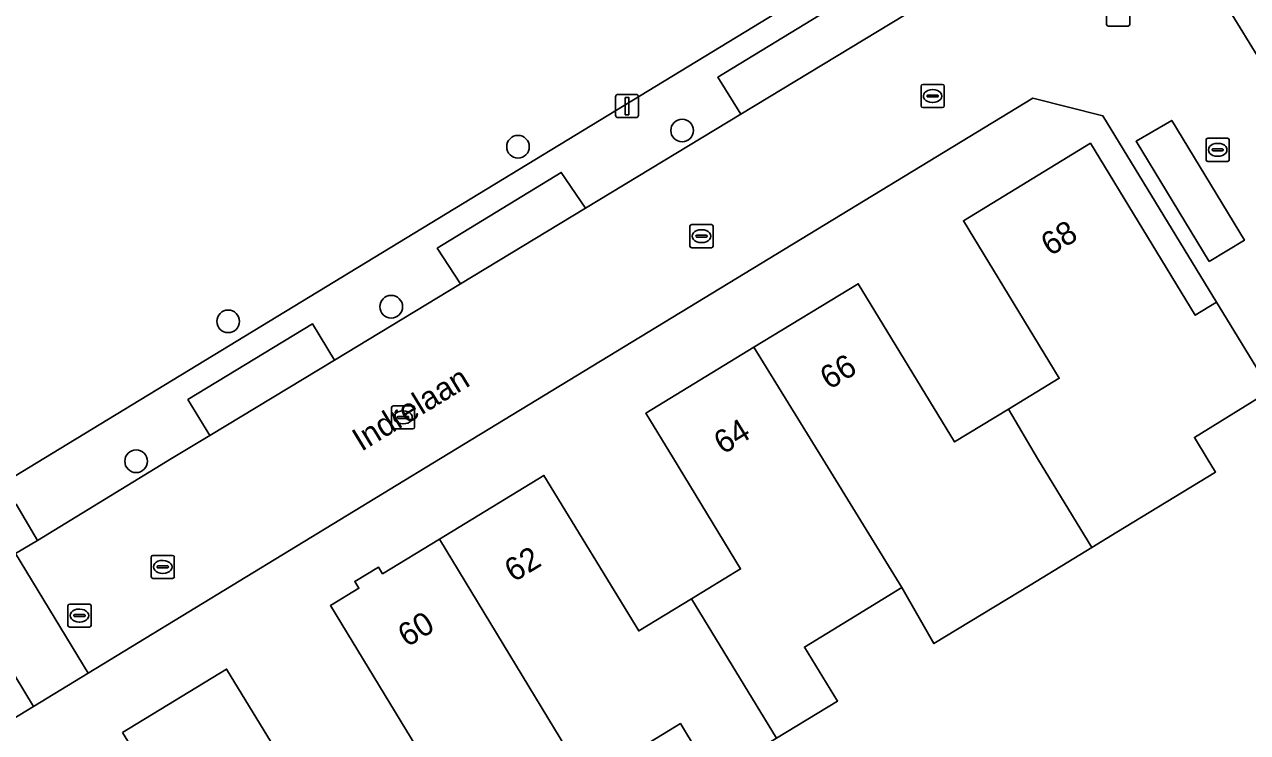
# Model space of a CAD drawing. Extents: x 157767 to 159172, y 387839 to 389425.
# Drawn here: x 158248.5 to 158301.4, y 388488.2 to 388518.8 of the extents above; entities that cross this region are included whole.
import ezdxf

# ---------------------------------------------------------------- set-up
doc = ezdxf.new("R2010")
doc.units = 0
for name, color, linetype in [('IMGEO_Boom', 7, 'Continuous'), ('IMGEO_Brandkraan', 7, 'Continuous'), ('IMGEO_Erf', 7, 'Continuous'), ('IMGEO_Groenvoorziening', 7, 'Continuous'), ('IMGEO_Kolk', 7, 'Continuous'), ('IMGEO_Lichtmast', 7, 'Continuous'), ('IMGEO_Openbare_ruimte_label', 7, 'Continuous'), ('IMGEO_Pand', 7, 'Continuous'), ('IMGEO_Pand_nummerreeks', 7, 'Continuous'), ('IMGEO_Parkeervlak_open', 7, 'Continuous'), ('IMGEO_Rijbaan_lokaal_open', 7, 'Continuous'), ('IMGEO_Rioolput', 7, 'Continuous'), ('IMGEO_Voetpad_open', 7, 'Continuous')]:
    doc.layers.add(name, color=color, linetype=linetype)

msp = doc.modelspace()

# ---------------------------------------------------------------- linework, layer by layer
at = {"layer": 'IMGEO_Boom'}
for centre in [(158276.941, 388514.185), (158269.846, 388513.487), (158264.366, 388506.568), (158257.316, 388505.934), (158253.332, 388499.883)]:
    msp.add_circle(centre, 0.489, dxfattribs=at)
at = {"layer": 'IMGEO_Brandkraan'}
for p, q in [((158295.296, 388518.773), (158295.296, 388519.625)), ((158296.297, 388519.625), (158296.297, 388518.773)), ((158296.223, 388518.699), (158295.371, 388518.699))]:
    msp.add_line(p, q, dxfattribs=at)
for points in [[(158295.296, 388518.773), (158295.296, 388519.625)], [(158296.297, 388519.625), (158296.297, 388518.773)], [(158296.223, 388518.699), (158295.371, 388518.699)]]:
    msp.add_lwpolyline(points, dxfattribs=at)
for centre, start, end in [((158295.373, 388518.775), 181.552, 268.448), ((158295.373, 388518.775), 181.552, 268.448), ((158296.221, 388518.775), 271.552, 358.448), ((158296.221, 388518.775), 271.552, 358.448)]:
    msp.add_arc(centre, 0.0765, start, end, dxfattribs=at)
at = {"layer": 'IMGEO_Erf'}
for points in [[(158312.389, 388615.154), (158294.787, 388607.61), (158294.7, 388607.706), (158266.492, 388595.544), (158266.325, 388595.472), (158263.119, 388600.731), (158259.805, 388601.448), (158252.981, 388597.605), (158264.656, 388578.196), (158266.489, 388575.194), (158268.384, 388572.094), (158269.094, 388570.933), (158274.179, 388562.614), (158288.681, 388538.89), (158295.338, 388528), (158298.839, 388522.28), (158303.692, 388514.354), (158356.803, 388546.751), (158315.676, 388614.12)], [(158265.939, 388486.741), (158261.734, 388493.644), (158262.964, 388494.394), (158262.788, 388494.685), (158263.813, 388495.31), (158263.99, 388495.02), (158266.445, 388496.515), (158270.969, 388499.27), (158275.066, 388492.545), (158277.344, 388493.933), (158279.472, 388495.229), (158276.566, 388500), (158275.37, 388501.963), (158280.047, 388504.812), (158284.557, 388507.559), (158288.724, 388500.719), (158291.048, 388502.134), (158293.252, 388503.477), (158289.103, 388510.288), (158294.598, 388513.636), (158299.127, 388506.201), (158300.043, 388506.759), (158295.137, 388514.82), (158292.1, 388515.591), (158266.497, 388500), (158251.267, 388490.726), (158248.901, 388489.285), (158216.837, 388469.76)], [(158322.072, 388470.559), (158309.761, 388490.79), (158308.316, 388493.165), (158304.727, 388499.062), (158302.387, 388502.939), (158299.093, 388500.918), (158299.652, 388500), (158300.007, 388499.417), (158295.737, 388496.816), (158294.654, 388496.156), (158291.988, 388494.532), (158287.827, 388491.997), (158286.445, 388494.43), (158284.168, 388493.026), (158282.23, 388491.845), (158283.655, 388489.507), (158281.023, 388487.903)], [(158252.738, 388488.151), (158257.244, 388490.895), (158261.444, 388484.002)], [(158278.275, 388486.229), (158276.87, 388488.537), (158274.979, 388487.385)]]:
    msp.add_lwpolyline(points, dxfattribs=at)
at = {"layer": 'IMGEO_Groenvoorziening'}
msp.add_lwpolyline([(158189.138, 388526.167), (158191.278, 388522.668), (158193.641, 388523.594), (158204.908, 388505.154), (158215.874, 388487.206), (158213.814, 388485.783), (158217.11, 388480.381), (158249.34, 388500), (158286.622, 388522.695), (158269.559, 388547.138)], dxfattribs=at)
at = {"layer": 'IMGEO_Kolk'}
for p, q in [((158287.274, 388515.253), (158287.274, 388516.105)), ((158287.349, 388516.179), (158288.201, 388516.179)), ((158287.762, 388515.959), (158287.787, 388515.959)), ((158288.275, 388516.105), (158288.275, 388515.253)), ((158287.533, 388515.673), (158287.533, 388515.685)), ((158287.971, 388515.636), (158287.573, 388515.636)), ((158287.576, 388515.722), (158287.974, 388515.722)), ((158287.785, 388515.399), (158287.76, 388515.399)), ((158288.017, 388515.685), (158288.017, 388515.673)), ((158288.201, 388515.179), (158287.349, 388515.179)), ((158299.675, 388513.851), (158300.527, 388513.851)), ((158299.6, 388512.925), (158299.6, 388513.777)), ((158299.859, 388513.345), (158299.859, 388513.357)), ((158300.297, 388513.308), (158299.899, 388513.308)), ((158299.902, 388513.394), (158300.3, 388513.394)), ((158300.088, 388513.631), (158300.113, 388513.631)), ((158300.343, 388513.357), (158300.343, 388513.345)), ((158300.601, 388513.777), (158300.601, 388512.925)), ((158300.527, 388512.851), (158299.675, 388512.851)), ((158300.111, 388513.071), (158300.086, 388513.071)), ((158277.356, 388510.118), (158278.208, 388510.118)), ((158277.281, 388509.192), (158277.281, 388510.044)), ((158277.54, 388509.612), (158277.54, 388509.624)), ((158277.978, 388509.575), (158277.58, 388509.575)), ((158277.583, 388509.661), (158277.981, 388509.661)), ((158277.769, 388509.898), (158277.794, 388509.898)), ((158278.024, 388509.624), (158278.024, 388509.612)), ((158278.282, 388510.044), (158278.282, 388509.192)), ((158278.208, 388509.118), (158277.356, 388509.118)), ((158277.792, 388509.338), (158277.767, 388509.338)), ((158264.375, 388501.355), (158264.375, 388502.207)), ((158264.45, 388502.281), (158265.302, 388502.281)), ((158265.376, 388502.207), (158265.376, 388501.355)), ((158264.634, 388501.775), (158264.634, 388501.787)), ((158265.072, 388501.738), (158264.674, 388501.738)), ((158264.677, 388501.824), (158265.075, 388501.824)), ((158264.863, 388502.061), (158264.888, 388502.061)), ((158265.118, 388501.787), (158265.118, 388501.775)), ((158265.302, 388501.281), (158264.45, 388501.281)), ((158264.886, 388501.501), (158264.861, 388501.501)), ((158254.06, 388495.815), (158254.912, 388495.815)), ((158253.985, 388494.889), (158253.985, 388495.741)), ((158254.244, 388495.309), (158254.244, 388495.321)), ((158254.287, 388495.358), (158254.685, 388495.358)), ((158254.473, 388495.595), (158254.498, 388495.595)), ((158254.728, 388495.321), (158254.728, 388495.309)), ((158254.986, 388495.741), (158254.986, 388494.889)), ((158254.912, 388494.815), (158254.06, 388494.815)), ((158254.682, 388495.272), (158254.284, 388495.272)), ((158254.496, 388495.035), (158254.471, 388495.035))]:
    msp.add_line(p, q, dxfattribs=at)
for points in [[(158287.274, 388515.253), (158287.274, 388516.105)], [(158287.349, 388516.179), (158288.201, 388516.179)], [(158288.275, 388516.105), (158288.275, 388515.253)], [(158288.201, 388515.179), (158287.349, 388515.179)], [(158299.675, 388513.851), (158300.527, 388513.851)], [(158299.6, 388512.925), (158299.6, 388513.777)], [(158300.601, 388513.777), (158300.601, 388512.925)], [(158300.527, 388512.851), (158299.675, 388512.851)], [(158277.356, 388510.118), (158278.208, 388510.118)], [(158277.281, 388509.192), (158277.281, 388510.044)], [(158278.282, 388510.044), (158278.282, 388509.192)], [(158278.208, 388509.118), (158277.356, 388509.118)], [(158264.375, 388501.355), (158264.375, 388502.207)], [(158264.45, 388502.281), (158265.302, 388502.281)], [(158265.376, 388502.207), (158265.376, 388501.355)], [(158265.302, 388501.281), (158264.45, 388501.281)], [(158254.06, 388495.815), (158254.912, 388495.815)], [(158253.985, 388494.889), (158253.985, 388495.741)], [(158254.986, 388495.741), (158254.986, 388494.889)], [(158254.912, 388494.815), (158254.06, 388494.815)]]:
    msp.add_lwpolyline(points, dxfattribs=at)
for centre, radius, start, end in [((158287.351, 388516.103), 0.0765, 91.552, 178.448), ((158287.351, 388516.103), 0.0765, 91.552, 178.448), ((158288.199, 388516.103), 0.0765, 1.552, 88.448), ((158288.199, 388516.103), 0.0765, 1.552, 88.448), ((158287.573, 388515.682), 0.0403, 85.8775, 175.7526), ((158287.57, 388515.672), 0.0366, 178.938, 274.7102), ((158287.974, 388515.679), 0.043, 264.8664, 352.4533), ((158287.978, 388515.684), 0.0386, 1.7309, 96.639), ((158287.351, 388515.255), 0.0765, 181.552, 268.448), ((158287.351, 388515.255), 0.0765, 181.552, 268.448), ((158288.199, 388515.255), 0.0765, 271.552, 358.448), ((158288.199, 388515.255), 0.0765, 271.552, 358.448), ((158299.677, 388513.775), 0.0765, 91.552, 178.448), ((158299.677, 388513.775), 0.0765, 91.552, 178.448), ((158300.525, 388513.775), 0.0765, 1.552, 88.448), ((158300.525, 388513.775), 0.0765, 1.552, 88.448), ((158299.899, 388513.354), 0.0403, 85.8775, 175.7526), ((158299.896, 388513.344), 0.0366, 178.938, 274.7102), ((158300.3, 388513.351), 0.043, 264.8664, 352.4533), ((158300.304, 388513.356), 0.0386, 1.7309, 96.639), ((158299.677, 388512.927), 0.0765, 181.552, 268.448), ((158299.677, 388512.927), 0.0765, 181.552, 268.448), ((158300.525, 388512.927), 0.0765, 271.552, 358.448), ((158300.525, 388512.927), 0.0765, 271.552, 358.448), ((158277.358, 388510.042), 0.0765, 91.552, 178.448), ((158277.358, 388510.042), 0.0765, 91.552, 178.448), ((158278.206, 388510.042), 0.0765, 1.552, 88.448), ((158278.206, 388510.042), 0.0765, 1.552, 88.448), ((158277.58, 388509.621), 0.0403, 85.8775, 175.7526), ((158277.577, 388509.611), 0.0366, 178.938, 274.7102), ((158277.981, 388509.618), 0.043, 264.8664, 352.4533), ((158277.985, 388509.623), 0.0386, 1.7309, 96.639), ((158277.358, 388509.194), 0.0765, 181.552, 268.448), ((158277.358, 388509.194), 0.0765, 181.552, 268.448), ((158278.206, 388509.194), 0.0765, 271.552, 358.448), ((158278.206, 388509.194), 0.0765, 271.552, 358.448), ((158264.452, 388502.205), 0.0765, 91.552, 178.448), ((158264.452, 388502.205), 0.0765, 91.552, 178.448), ((158265.3, 388502.205), 0.0765, 1.552, 88.448), ((158265.3, 388502.205), 0.0765, 1.552, 88.448), ((158264.674, 388501.784), 0.0403, 85.8775, 175.7526), ((158264.671, 388501.774), 0.0366, 178.938, 274.7102), ((158265.075, 388501.781), 0.043, 264.8664, 352.4533), ((158265.079, 388501.786), 0.0386, 1.7309, 96.639), ((158264.452, 388501.357), 0.0765, 181.552, 268.448), ((158264.452, 388501.357), 0.0765, 181.552, 268.448), ((158265.3, 388501.357), 0.0765, 271.552, 358.448), ((158265.3, 388501.357), 0.0765, 271.552, 358.448), ((158254.062, 388495.739), 0.0765, 91.552, 178.448), ((158254.062, 388495.739), 0.0765, 91.552, 178.448), ((158254.91, 388495.739), 0.0765, 1.552, 88.448), ((158254.91, 388495.739), 0.0765, 1.552, 88.448), ((158254.284, 388495.318), 0.0403, 85.8775, 175.7526), ((158254.281, 388495.308), 0.0366, 178.938, 274.7102), ((158254.685, 388495.315), 0.043, 264.8664, 352.4533), ((158254.689, 388495.32), 0.0386, 1.7309, 96.639), ((158254.062, 388494.891), 0.0765, 181.552, 268.448), ((158254.062, 388494.891), 0.0765, 181.552, 268.448), ((158254.91, 388494.891), 0.0765, 271.552, 358.448), ((158254.91, 388494.891), 0.0765, 271.552, 358.448)]:
    msp.add_arc(centre, radius, start, end, dxfattribs=at)
for centre, major_axis, ratio, start_param, end_param in [((158287.761, 388515.679), (-0.387, 0.002), 0.722429, 4.712389, 7.853982), ((158287.786, 388515.679), (-0.39, 0.002), 0.717154, 1.570796, 4.712389), ((158300.087, 388513.351), (-0.387, 0.002), 0.722429, 4.712389, 7.853982), ((158300.112, 388513.351), (-0.39, 0.002), 0.717154, 1.570796, 4.712389), ((158277.768, 388509.618), (-0.387, 0.002), 0.722429, 4.712389, 7.853982), ((158277.793, 388509.618), (-0.39, 0.002), 0.717154, 1.570796, 4.712389), ((158264.862, 388501.781), (-0.387, 0.002), 0.722429, 4.712389, 7.853982), ((158264.887, 388501.781), (-0.39, 0.002), 0.717154, 1.570796, 4.712389), ((158254.472, 388495.315), (-0.387, 0.002), 0.722429, 4.712389, 7.853982), ((158254.497, 388495.315), (-0.39, 0.002), 0.717154, 1.570796, 4.712389)]:
    msp.add_ellipse(centre, major_axis=major_axis, ratio=ratio, start_param=start_param, end_param=end_param, dxfattribs=at)
at = {"layer": 'IMGEO_Lichtmast'}
for p, q in [((158274.066, 388514.846), (158274.066, 388515.646)), ((158274.066, 388515.646), (158274.066, 388514.846)), ((158274.166, 388515.746), (158274.956, 388515.746)), ((158274.956, 388515.746), (158274.166, 388515.746)), ((158275.056, 388515.646), (158275.056, 388514.846)), ((158275.056, 388514.846), (158275.056, 388515.646)), ((158274.956, 388514.746), (158274.166, 388514.746)), ((158274.166, 388514.746), (158274.956, 388514.746))]:
    msp.add_line(p, q, dxfattribs=at)
msp.add_lwpolyline([(158274.486, 388515.621), (158274.636, 388515.621), (158274.636, 388514.871), (158274.486, 388514.871), (158274.486, 388515.621)], dxfattribs=at)
for centre, start, end in [((158274.166, 388515.646), 90, 180), ((158274.166, 388515.646), 90, 180), ((158274.956, 388515.646), 0, 90), ((158274.956, 388515.646), 360, 90), ((158274.166, 388514.846), 180, 270), ((158274.166, 388514.846), 180, 270), ((158274.956, 388514.846), 270, 0), ((158274.956, 388514.846), 270, 0)]:
    msp.add_arc(centre, 0.1, start, end, dxfattribs=at)
at = {"layer": 'IMGEO_Pand'}
for points in [[(158291.048, 388502.134), (158292.313, 388500), (158294.654, 388496.156), (158295.737, 388496.816), (158300.007, 388499.417), (158299.652, 388500), (158299.093, 388500.918), (158302.387, 388502.939), (158300.043, 388506.759), (158299.127, 388506.201), (158294.598, 388513.636), (158289.103, 388510.288), (158293.252, 388503.477)], [(158280.047, 388504.812), (158283.013, 388500), (158286.445, 388494.43), (158287.827, 388491.997), (158291.988, 388494.532), (158294.654, 388496.156), (158292.313, 388500), (158291.048, 388502.134), (158288.724, 388500.719), (158284.557, 388507.559)], [(158280.047, 388504.812), (158275.37, 388501.963), (158276.566, 388500), (158279.472, 388495.229), (158277.344, 388493.933), (158281.023, 388487.903), (158283.655, 388489.507), (158282.23, 388491.845), (158284.168, 388493.026), (158286.445, 388494.43), (158283.013, 388500)], [(158272.778, 388486.081), (158274.979, 388487.385), (158276.87, 388488.537), (158278.275, 388486.229), (158281.023, 388487.903), (158277.344, 388493.933), (158275.066, 388492.545), (158270.969, 388499.27), (158266.445, 388496.515)], [(158272.778, 388486.081), (158266.445, 388496.515), (158263.99, 388495.02), (158263.813, 388495.31), (158262.788, 388494.685), (158262.964, 388494.394), (158261.734, 388493.644), (158265.939, 388486.741), (158263.754, 388485.41), (158267.344, 388479.601), (158269.972, 388481.202), (158268.547, 388483.542), (158270.47, 388484.713)], [(158252.738, 388488.151), (158257.342, 388480.708), (158259.487, 388482.015), (158261.267, 388479.093), (158263.19, 388480.264), (158264.609, 388477.935), (158267.344, 388479.601), (158263.754, 388485.41), (158261.444, 388484.002), (158257.244, 388490.895)]]:
    msp.add_lwpolyline(points, close=True, dxfattribs=at)
at = {"layer": 'IMGEO_Parkeervlak_open'}
for points in [[(158294.879, 388524.214), (158293.867, 388525.88), (158278.48, 388516.488), (158279.476, 388514.892)], [(158299.734, 388508.524), (158301.259, 388509.443), (158298.114, 388514.623), (158296.572, 388513.719)], [(158272.766, 388510.831), (158271.716, 388512.374), (158266.357, 388509.096), (158267.362, 388507.561)], [(158261.906, 388504.259), (158260.967, 388505.822), (158255.575, 388502.552), (158256.517, 388500.997)], [(158248.121, 388495.89), (158249.064, 388496.464), (158248.15, 388498.026), (158242.751, 388494.715), (158243.657, 388493.172), (158245.755, 388494.45)]]:
    msp.add_lwpolyline(points, close=True, dxfattribs=at)
at = {"layer": 'IMGEO_Rijbaan_lokaal_open'}
msp.add_lwpolyline([(158303.692, 388514.354), (158298.839, 388522.28), (158295.579, 388523.048), (158294.879, 388524.214), (158279.476, 388514.892), (158272.766, 388510.831), (158267.362, 388507.561), (158261.906, 388504.259), (158256.517, 388500.997), (158254.869, 388500), (158249.064, 388496.464), (158248.121, 388495.89), (158251.267, 388490.726), (158266.497, 388500), (158292.1, 388515.591), (158295.137, 388514.82), (158300.043, 388506.759), (158302.387, 388502.939)], dxfattribs=at)
for points in [[(158299.734, 388508.524), (158296.572, 388513.719), (158298.114, 388514.623), (158301.259, 388509.443)], [(158248.121, 388495.89), (158245.755, 388494.45), (158248.901, 388489.285), (158251.267, 388490.726)], [(158216.112, 388467.591), (158216.837, 388469.76), (158248.901, 388489.285), (158245.755, 388494.45), (158243.657, 388493.172), (158240.835, 388491.453), (158231.327, 388485.663), (158227.985, 388483.627), (158217.602, 388477.304), (158212.178, 388474.001)]]:
    msp.add_lwpolyline(points, close=True, dxfattribs=at)
at = {"layer": 'IMGEO_Rioolput'}
for p, q in [((158250.461, 388493.711), (158251.313, 388493.711)), ((158250.386, 388492.785), (158250.386, 388493.637)), ((158250.645, 388493.205), (158250.645, 388493.217)), ((158251.083, 388493.168), (158250.685, 388493.168)), ((158250.688, 388493.254), (158251.086, 388493.254)), ((158250.874, 388493.491), (158250.899, 388493.491)), ((158251.129, 388493.217), (158251.129, 388493.205)), ((158251.387, 388493.637), (158251.387, 388492.785)), ((158251.313, 388492.711), (158250.461, 388492.711)), ((158250.897, 388492.931), (158250.872, 388492.931))]:
    msp.add_line(p, q, dxfattribs=at)
for points in [[(158250.461, 388493.711), (158251.313, 388493.711)], [(158250.386, 388492.785), (158250.386, 388493.637)], [(158251.387, 388493.637), (158251.387, 388492.785)], [(158251.313, 388492.711), (158250.461, 388492.711)]]:
    msp.add_lwpolyline(points, dxfattribs=at)
for centre, radius, start, end in [((158250.463, 388493.635), 0.0765, 91.552, 178.448), ((158250.463, 388493.635), 0.0765, 91.552, 178.448), ((158251.311, 388493.635), 0.0765, 1.552, 88.448), ((158251.311, 388493.635), 0.0765, 1.552, 88.448), ((158250.685, 388493.214), 0.0403, 85.8775, 175.7526), ((158250.682, 388493.204), 0.0366, 178.938, 274.7102), ((158251.086, 388493.211), 0.043, 264.8664, 352.4533), ((158251.09, 388493.216), 0.0386, 1.7309, 96.639), ((158250.463, 388492.787), 0.0765, 181.552, 268.448), ((158250.463, 388492.787), 0.0765, 181.552, 268.448), ((158251.311, 388492.787), 0.0765, 271.552, 358.448), ((158251.311, 388492.787), 0.0765, 271.552, 358.448)]:
    msp.add_arc(centre, radius, start, end, dxfattribs=at)
for centre, major_axis, ratio, start_param, end_param in [((158250.873, 388493.211), (-0.387, 0.002), 0.722429, 4.712389, 7.853982), ((158250.898, 388493.211), (-0.39, 0.002), 0.717154, 1.570796, 4.712389)]:
    msp.add_ellipse(centre, major_axis=major_axis, ratio=ratio, start_param=start_param, end_param=end_param, dxfattribs=at)
at = {"layer": 'IMGEO_Voetpad_open'}
msp.add_lwpolyline([(158248.15, 388498.026), (158249.064, 388496.464), (158254.869, 388500), (158256.517, 388500.997), (158255.575, 388502.552), (158260.967, 388505.822), (158261.906, 388504.259), (158267.362, 388507.561), (158266.357, 388509.096), (158271.716, 388512.374), (158272.766, 388510.831), (158279.476, 388514.892), (158278.48, 388516.488), (158293.867, 388525.88), (158294.879, 388524.214), (158295.579, 388523.048), (158298.839, 388522.28), (158295.338, 388528), (158293.214, 388526.707), (158288.274, 388523.7), (158286.622, 388522.695), (158249.34, 388500), (158217.11, 388480.381)], dxfattribs=at)

# ---------------------------------------------------------------- texts
at = {"layer": 'IMGEO_Openbare_ruimte_label'}
msp.add_text('Indrelaan', height=1, rotation=31.3372, dxfattribs=at).set_placement((158263.076, 388500.286))
at = {"layer": 'IMGEO_Pand_nummerreeks'}
for s, rotation, p in [('68', 31.3532, (158292.854, 388508.732)), ('66', 31.3452, (158283.303, 388502.955)), ('64', 31.3477, (158278.709, 388500.157)), ('62', 31.3499, (158269.658, 388494.631)), ('60', 31.3499, (158265.047, 388491.821))]:
    msp.add_text(s, height=1, rotation=rotation, dxfattribs=at).set_placement(p)

doc.saveas('drawing.dxf')
